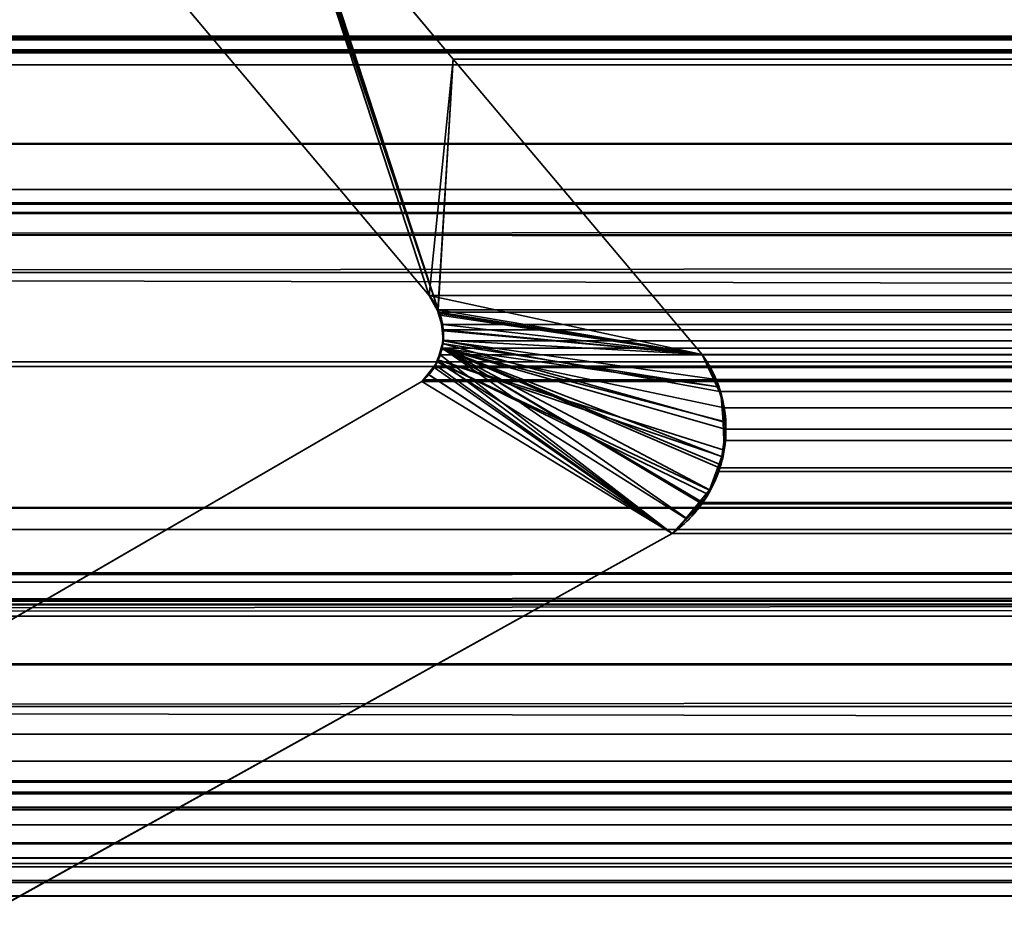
# Model space of a CAD drawing. Header units: millimetres. Extents: x -603 to 3703, y -115 to 193.
# Tile 490 of 656: x 2500.01 to 2503.43, y -1.93 to 1.19. Entities that reach past the tile are written whole.
import ezdxf

# ---------------------------------------------------------------- set-up
doc = ezdxf.new("R2010")
doc.units = ezdxf.units.MM
doc.layers.add('151', color=7, linetype='Continuous', true_color=0xffffff)

# ---------------------------------------------------------------- blocks, each defined once
blk = doc.blocks.new('UG_SURFACE_003')
at = {"layer": '151', "color": 252, "linetype": 'Continuous', "lineweight": 35}
for points in [[(3703.0001, -18, 2212.25), (3703.0001, 174.4, 2212.25), (2296.9999, 174.4, 2212.25), (2296.9999, -18, 2212.25)], [(2447, -18, 2062.2499), (2447, 174.4, 2062.2499), (3553, 174.4, 2062.2499), (3553, -18, 2062.2499)]]:
    blk.add_3dface(points, dxfattribs=at)
blk = doc.blocks.new('UG_SURFACE_137')
at = {"layer": '151', "color": 43, "linetype": 'Continuous', "lineweight": 35}
for points in [[(2490.9999, 0, 2), (2530, 0, 951.5), (2556, 0, 948)], [(2556, 0, 948), (2582, 0, 951.5), (3509.0001, 0, 2), (2490.9999, 0, 2)], [(2490.9999, 0, 2), (2490.9999, 0, 2017), (2530, 0, 1186.5), (2530, 0, 951.5)], [(2490.9999, 0, 2017), (2556, 0, 1190.0001), (2530, 0, 1186.5)], [(2582, 0, 1186.5), (2556, 0, 1190.0001), (2490.9999, 0, 2017), (3509.0001, 0, 2017)], [(2490.9999, 0, 2), (3509.0001, 0, 2), (3509.0001, -2), (2490.9999, -2)], [(2490.9999, 0, 2017), (2490.9999, -34, 2017), (3509.0001, -34, 2017), (3509.0001, 0, 2017)]]:
    blk.add_3dface(points, dxfattribs=at)
blk = doc.blocks.new('UG_SURFACE_162')
at = {"layer": '151', "color": 7, "linetype": 'Continuous', "lineweight": 35}
for points in [[(2500.9627, 1.7131, -7.75), (2501.5149, 1.0529, -7.75), (2501.431, 0.2303, -7.75), (2500.4928, 1.345, -7.75)], [(2501.5149, 1.0529, 2005.7349), (2500.9627, 1.7131, 2006.2871), (2500.4928, 1.345, 2006.7573), (2501.431, 0.2303, 2005.8188)], [(2500.9627, 1.7131, 2006.2871), (2501.5149, 1.0529, 2005.7349), (2501.5149, 1.0529, -7.75), (2500.9627, 1.7131, -7.75)], [(2500.4928, 1.345, -7.75), (2501.431, 0.2303, -7.75), (2501.431, 0.2303, 2005.8188), (2500.4928, 1.345, 2006.7573)], [(2501.5149, 1.0529, -7.75), (2502.3808, 0.025, -7.75), (2501.431, 0.2303, -7.75)], [(2501.5149, 1.0529, 2005.7349), (2501.431, 0.2303, 2005.8188), (2501.4615, 0.1785, 2005.7886)], [(2501.4615, 0.1785, 2005.7886), (2501.4677, 0.1679, 2005.7824), (2502.3808, 0.025, 2004.8692), (2501.5149, 1.0529, 2005.7349)], [(2501.5149, 1.0529, 2005.7349), (2502.3808, 0.025, 2004.8692), (2502.3808, 0.025, -7.75), (2501.5149, 1.0529, -7.75)], [(2502.3808, 0.025, -7.75), (2501.4699, 0.1617, -7.75), (2501.4603, 0.1786, -7.75), (2501.431, 0.2303, -7.75)], [(2501.431, 0.2303, -7.75), (2501.4603, 0.1786, -7.75), (2501.4615, 0.1785, 2005.7886)], [(2501.4615, 0.1785, 2005.7886), (2501.431, 0.2303, 2005.8188), (2501.431, 0.2303, -7.75)], [(2501.4603, 0.1786, -7.75), (2501.4699, 0.1617, -7.75), (2501.4777, 0.1211, 2005.7721)], [(2501.4777, 0.1211, 2005.7721), (2501.4677, 0.1679, 2005.7824), (2501.4603, 0.1786, -7.75)], [(2501.4677, 0.1679, 2005.7824), (2501.4615, 0.1785, 2005.7886), (2501.4603, 0.1786, -7.75)], [(2501.4677, 0.1679, 2005.7824), (2501.4777, 0.1211, 2005.7721), (2501.4806, 0.1078, 2005.7693), (2502.3808, 0.025, 2004.8692)], [(2501.4803, 0.0754, -7.75), (2501.4749, 0.1212, -7.75), (2501.4699, 0.1617, -7.75), (2502.3808, 0.025, -7.75)], [(2501.4699, 0.1617, -7.75), (2501.4749, 0.1212, -7.75), (2501.4777, 0.1211, 2005.7721)], [(2501.4806, 0.1078, 2005.7693), (2501.4749, 0.1212, -7.75), (2501.4803, 0.0754, -7.75)], [(2501.4806, 0.1078, 2005.7693), (2501.4777, 0.1211, 2005.7721), (2501.4749, 0.1212, -7.75)], [(2502.4357, -0.087, 2004.8144), (2502.3808, 0.025, 2004.8692), (2501.4806, 0.1078, 2005.7693), (2501.4772, 0.0633, 2005.7728)], [(2501.4803, 0.0754, -7.75), (2501.4772, 0.0633, 2005.7728), (2501.4806, 0.1078, 2005.7693)], [(2501.477, 0.0636, -7.75), (2501.4803, 0.0754, -7.75), (2502.3808, 0.025, -7.75), (2502.4326, -0.0872, -7.75)], [(2501.4803, 0.0754, -7.75), (2501.477, 0.0636, -7.75), (2501.4772, 0.0633, 2005.7728)], [(2501.476, 0.0471, 2005.774), (2501.4606, 0.0075, 2005.7893), (2502.2764, -0.597, 2004.9736), (2502.3267, -0.545, 2004.9233)], [(2501.4613, 0.0065, -7.75), (2501.4606, 0.0075, 2005.7893), (2501.476, 0.0471, 2005.774)], [(2502.4533, -0.2084, -7.75), (2502.4571, -0.3076, -7.75), (2501.4613, 0.0065, -7.75), (2501.477, 0.0636, -7.75)], [(2501.476, 0.0471, 2005.774), (2501.477, 0.0636, -7.75), (2501.4613, 0.0065, -7.75)], [(2501.476, 0.0471, 2005.774), (2501.4772, 0.0633, 2005.7728), (2501.477, 0.0636, -7.75)], [(2501.4772, 0.0633, 2005.7728), (2501.476, 0.0471, 2005.774), (2502.4357, -0.087, 2004.8144)], [(2501.476, 0.0471, 2005.774), (2502.3267, -0.545, 2004.9233), (2502.3892, -0.4805, 2004.8609), (2502.4056, -0.445, 2004.8444)], [(2502.4056, -0.445, 2004.8444), (2502.4457, -0.3584, 2004.8044), (2501.476, 0.0471, 2005.774)], [(2501.476, 0.0471, 2005.774), (2502.4602, -0.2088, 2004.7898), (2502.445, -0.106, 2004.8051), (2502.4357, -0.087, 2004.8144)], [(2501.476, 0.0471, 2005.774), (2502.4457, -0.3584, 2004.8044), (2502.4495, -0.3303, 2004.8003)], [(2502.4495, -0.3303, 2004.8003), (2502.4633, -0.2303, 2004.7865), (2502.4602, -0.2088, 2004.7898), (2501.476, 0.0471, 2005.774)], [(2502.4326, -0.0872, -7.75), (2502.4502, -0.1253, -7.75), (2502.4533, -0.2084, -7.75), (2501.477, 0.0636, -7.75)], [(2501.426, -0.0428, -7.75), (2501.4596, 0.0001, -7.75), (2502.3236, -0.5457, -7.75), (2502.2764, -0.597, -7.75)], [(2501.4596, 0.0001, -7.75), (2501.426, -0.0428, -7.75), (2501.4277, -0.0425, 2005.8224)], [(2501.4596, 0.0001, -7.75), (2501.4277, -0.0425, 2005.8224), (2501.4532, -0.012, 2005.7969)], [(2501.4606, 0.0075, 2005.7893), (2501.4532, -0.012, 2005.7969), (2502.2764, -0.597, 2004.9736)], [(2501.4532, -0.012, 2005.7969), (2501.4606, 0.0075, 2005.7893), (2501.4613, 0.0065, -7.75)], [(2501.4532, -0.012, 2005.7969), (2501.4613, 0.0065, -7.75), (2501.4596, 0.0001, -7.75)], [(2502.449, -0.3298, -7.75), (2502.4064, -0.4471, -7.75), (2501.4596, 0.0001, -7.75), (2501.4613, 0.0065, -7.75)], [(2502.4064, -0.4471, -7.75), (2502.4014, -0.4612, -7.75), (2501.4596, 0.0001, -7.75)], [(2501.4596, 0.0001, -7.75), (2502.4014, -0.4612, -7.75), (2502.3236, -0.5457, -7.75)], [(2501.4613, 0.0065, -7.75), (2502.4571, -0.3076, -7.75), (2502.449, -0.3298, -7.75)], [(2502.3808, 0.025, -7.75), (2502.3808, 0.025, 2004.8692), (2502.4357, -0.087, 2004.8144)], [(2502.4357, -0.087, 2004.8144), (2502.4326, -0.0872, -7.75), (2502.3808, 0.025, -7.75)], [(2502.2764, -0.597, 2004.9736), (2501.4532, -0.012, 2005.7969), (2501.4277, -0.0425, 2005.8224)], [(2501.4277, -0.0425, 2005.8224), (2501.4057, -0.0688, 2005.8444), (2502.2764, -0.597, 2004.9736)], [(2501.4057, -0.0688, -7.75), (2501.4057, -0.0688, 2005.8444), (2501.4277, -0.0425, 2005.8224)], [(2501.4277, -0.0425, 2005.8224), (2501.426, -0.0428, -7.75), (2501.4057, -0.0688, -7.75)], [(2502.2764, -0.597, -7.75), (2501.4057, -0.0688, -7.75), (2501.426, -0.0428, -7.75)], [(2502.2764, -0.597, -7.75), (2494.8995, -4.6975, -7.75), (2499.2902, -1.2961, -7.75), (2501.4057, -0.0688, -7.75)], [(2501.4057, -0.0688, 2005.8444), (2499.2902, -1.2961, 2007.9598), (2494.8995, -4.6975, 2012.3506), (2502.2764, -0.597, 2004.9736)], [(2501.4057, -0.0688, -7.75), (2499.2902, -1.2961, -7.75), (2499.2902, -1.2961, 2007.9598), (2501.4057, -0.0688, 2005.8444)], [(2502.4326, -0.0872, -7.75), (2502.4357, -0.087, 2004.8144), (2502.445, -0.106, 2004.8051)], [(2502.445, -0.106, 2004.8051), (2502.4502, -0.1253, -7.75), (2502.4326, -0.0872, -7.75)], [(2502.445, -0.106, 2004.8051), (2502.4533, -0.2084, -7.75), (2502.4502, -0.1253, -7.75)], [(2502.445, -0.106, 2004.8051), (2502.4602, -0.2088, 2004.7898), (2502.4533, -0.2084, -7.75)], [(2502.4633, -0.2303, 2004.7865), (2502.449, -0.3298, -7.75), (2502.4571, -0.3076, -7.75)], [(2502.4633, -0.2303, 2004.7865), (2502.4495, -0.3303, 2004.8003), (2502.449, -0.3298, -7.75)], [(2502.4571, -0.3076, -7.75), (2502.4533, -0.2084, -7.75), (2502.4602, -0.2088, 2004.7898)], [(2502.4571, -0.3076, -7.75), (2502.4602, -0.2088, 2004.7898), (2502.4633, -0.2303, 2004.7865)], [(2502.4064, -0.4471, -7.75), (2502.449, -0.3298, -7.75), (2502.4495, -0.3303, 2004.8003)], [(2502.4495, -0.3303, 2004.8003), (2502.4457, -0.3584, 2004.8044), (2502.4064, -0.4471, -7.75)], [(2502.4457, -0.3584, 2004.8044), (2502.4056, -0.445, 2004.8444), (2502.4064, -0.4471, -7.75)], [(2502.3236, -0.5457, -7.75), (2502.4014, -0.4612, -7.75), (2502.4056, -0.445, 2004.8444)], [(2502.4056, -0.445, 2004.8444), (2502.3892, -0.4805, 2004.8609), (2502.3236, -0.5457, -7.75)], [(2502.4014, -0.4612, -7.75), (2502.4064, -0.4471, -7.75), (2502.4056, -0.445, 2004.8444)], [(2502.3892, -0.4805, 2004.8609), (2502.3267, -0.545, 2004.9233), (2502.3236, -0.5457, -7.75)], [(2502.2764, -0.597, -7.75), (2502.3236, -0.5457, -7.75), (2502.3267, -0.545, 2004.9233)], [(2502.3267, -0.545, 2004.9233), (2502.2764, -0.597, 2004.9736), (2502.2764, -0.597, -7.75)], [(2502.2764, -0.597, 2004.9736), (2494.8995, -4.6975, 2012.3506), (2494.8995, -4.6975, -7.75), (2502.2764, -0.597, -7.75)]]:
    blk.add_3dface(points, dxfattribs=at)
blk = doc.blocks.new('UG_SURFACE_163')
at = {"layer": '151', "color": 7, "linetype": 'Continuous', "lineweight": 35}
for points in [[(3512.1696, 1.0733, 2019.4194), (2487.8249, 2.6459, 2019.4249), (2487.7391, 0.3112, 2019.511)], [(3512.1696, 1.0733, 2019.4194), (3512.1751, 2.6459, 2019.4249), (2487.8249, 2.6459, 2019.4249)], [(2500.9141, 1.8134, 2006.336), (2501.431, 0.2303, 2005.8188), (2500.4928, 1.345, 2006.7573), (2500.3912, 1.4909, 2006.8588)], [(2500.9141, 1.8134, 2006.336), (2501.4625, 0.1807, 2005.7876), (2501.431, 0.2303, 2005.8188)], [(2501.4625, 0.1807, 2005.7876), (2500.9141, 1.8134, 2006.336), (2500.9301, 1.7806, 2006.32)], [(2500.9301, 1.7806, 2006.32), (2500.9627, 1.7131, 2006.2871), (2501.4625, 0.1807, 2005.7876)], [(2492.0785, 1.7573, 2015.1713), (3507.9215, 1.7573, 2015.1713), (3507.2753, 1.0745, 2014.5254), (2492.7247, 1.0745, 2014.5254)], [(2501.4625, 0.1807, 2005.7876), (2500.9627, 1.7131, 2006.2871), (2501.5149, 1.0529, 2005.7349)], [(3499.0373, 1.7131, 2006.2871), (3498.4851, 1.0529, 2005.7349), (2501.5149, 1.0529, 2005.7349), (2500.9627, 1.7131, 2006.2871)], [(2500.4928, 1.345, 2006.7573), (2501.431, 0.2303, 2005.8188), (3498.569, 0.2303, 2005.8188), (3499.5072, 1.345, 2006.7573)], [(3508.5514, 1.1329, 2015.8014), (3510.0083, 0.5991, 2017.2584), (2489.9917, 0.5991, 2017.2584), (2491.4486, 1.1329, 2015.8014)], [(3508.5514, 1.1329, 2015.8014), (2491.4486, 1.1329, 2015.8014), (2491.4968, 1.1297, 2015.7533)], [(3508.5011, 1.1363, 2015.7511), (2491.4968, 1.1297, 2015.7533), (2491.5607, 1.1255, 2015.6894)], [(3508.5011, 1.1363, 2015.7511), (3508.5032, 1.1361, 2015.753), (2491.4968, 1.1297, 2015.7533)], [(2491.4968, 1.1297, 2015.7533), (3508.5032, 1.1361, 2015.753), (3508.5514, 1.1329, 2015.8014)], [(2491.5607, 1.1255, 2015.6894), (3508.4314, 1.1144, 2015.6815), (3508.5011, 1.1363, 2015.7511)], [(2491.5607, 1.1255, 2015.6894), (2491.569, 1.1208, 2015.6808), (3508.4314, 1.1144, 2015.6815)], [(3508.3826, 1.0991, 2015.6326), (2491.569, 1.1208, 2015.6808), (2491.6334, 1.0854, 2015.6167)], [(3508.3826, 1.0991, 2015.6326), (3508.4314, 1.1144, 2015.6815), (2491.569, 1.1208, 2015.6808)], [(2491.6334, 1.0854, 2015.6167), (3508.3673, 1.0844, 2015.6174), (3508.3826, 1.0991, 2015.6326)], [(2487.7391, 0.3112, 2019.511), (3512.2144, 0.3101, 2019.4643), (3512.1696, 1.0733, 2019.4194)], [(3508.3673, 1.0844, 2015.6174), (2491.6334, 1.0854, 2015.6167), (2491.6434, 1.08, 2015.6066)], [(2491.6434, 1.08, 2015.6066), (3508.3144, 1.0331, 2015.5642), (3508.3673, 1.0844, 2015.6174)], [(2491.6434, 1.08, 2015.6066), (2491.6856, 1.0331, 2015.5642), (3508.3144, 1.0331, 2015.5642)], [(2493.0248, 0.7572, 2014.2252), (2492.7247, 1.0745, 2014.5254), (3507.2753, 1.0745, 2014.5254)], [(2493.0248, 0.7572, 2014.2252), (3507.2753, 1.0745, 2014.5254), (3506.9752, 0.7572, 2014.2252)], [(3508.3144, 1.0331, 2015.5642), (2491.6856, 1.0331, 2015.5642), (2492.3894, 0.4432, 2014.8606)], [(2492.3894, 0.4432, 2014.8606), (3507.6427, 0.3426, 2014.8928), (3508.3144, 1.0331, 2015.5642)], [(2501.5149, 1.0529, 2005.7349), (2502.3808, 0.025, 2004.8692), (2501.4625, 0.1807, 2005.7876)], [(3498.4851, 1.0529, 2005.7349), (3497.6192, 0.025, 2004.8692), (2502.3808, 0.025, 2004.8692), (2501.5149, 1.0529, 2005.7349)], [(3506.9752, 0.7572, 2014.2252), (3505.5907, -0.0163, 2012.8407), (2494.4093, -0.0163, 2012.8407), (2493.0248, 0.7572, 2014.2252)], [(2489.5771, 0.516, 2017.673), (3510.0083, 0.5991, 2017.2584), (3510.3991, 0.5179, 2017.6492)], [(2489.5771, 0.516, 2017.673), (2489.9917, 0.5991, 2017.2584), (3510.0083, 0.5991, 2017.2584)], [(2488.7698, -0.872, 2018.4803), (3511.1926, 0.5499, 2018.4426), (3511.1868, -0.4242, 2018.4369)], [(2488.7698, -0.872, 2018.4803), (2488.8074, 0.5499, 2018.4426), (3511.1926, 0.5499, 2018.4426)], [(2488.8124, 0.5521, 2018.4376), (3511.1876, 0.5521, 2018.4376), (3511.1926, 0.5499, 2018.4426), (2488.8074, 0.5499, 2018.4426)], [(3511.1854, 0.5531, 2018.4352), (2488.8124, 0.5521, 2018.4376), (2488.8146, 0.5531, 2018.4352)], [(3511.1854, 0.5531, 2018.4352), (3511.1876, 0.5521, 2018.4376), (2488.8124, 0.5521, 2018.4376)], [(2488.8146, 0.5531, 2018.4352), (2488.8208, 0.5528, 2018.4293), (3511.1794, 0.5528, 2018.4293)], [(3511.1794, 0.5528, 2018.4293), (3511.1854, 0.5531, 2018.4352), (2488.8146, 0.5531, 2018.4352)], [(2488.8208, 0.5528, 2018.4293), (2488.8408, 0.5518, 2018.4093), (3511.1594, 0.5519, 2018.4095)], [(3511.1594, 0.5519, 2018.4095), (3511.1794, 0.5528, 2018.4293), (2488.8208, 0.5528, 2018.4293)], [(3511.107, 0.5496, 2018.357), (3511.1594, 0.5519, 2018.4095), (2488.8408, 0.5518, 2018.4093)], [(2488.8408, 0.5518, 2018.4093), (2488.8933, 0.5493, 2018.3568), (3511.107, 0.5496, 2018.357)], [(3510.4823, 0.5216, 2017.7324), (3511.107, 0.5496, 2018.357), (2488.8933, 0.5493, 2018.3568)], [(2488.8933, 0.5493, 2018.3568), (2489.5184, 0.5189, 2017.7317), (3510.4823, 0.5216, 2017.7324)], [(3510.3991, 0.5179, 2017.6492), (3510.4823, 0.5216, 2017.7324), (2489.5184, 0.5189, 2017.7317)], [(3510.3991, 0.5179, 2017.6492), (2489.5184, 0.5189, 2017.7317), (2489.5771, 0.516, 2017.673)], [(3507.3426, 0.0339, 2014.5926), (2492.3894, 0.4432, 2014.8606), (2493.8078, -0.7461, 2013.4423)], [(3507.3426, 0.0339, 2014.5926), (3507.6427, 0.3426, 2014.8928), (2492.3894, 0.4432, 2014.8606)], [(3512.3572, -2.122, 2019.6073), (2487.7391, 0.3112, 2019.511), (2487.6506, -2.0889, 2019.5994)], [(3512.3572, -2.122, 2019.6073), (3512.2144, 0.3101, 2019.4643), (2487.7391, 0.3112, 2019.511)], [(3498.5375, 0.1807, 2005.7876), (2501.431, 0.2303, 2005.8188), (2501.4625, 0.1807, 2005.7876)], [(3498.5375, 0.1807, 2005.7876), (3498.569, 0.2303, 2005.8188), (2501.431, 0.2303, 2005.8188)], [(2501.4651, 0.1723, 2005.785), (2501.4625, 0.1807, 2005.7876), (2502.3808, 0.025, 2004.8692)], [(2501.4625, 0.1807, 2005.7876), (3498.5349, 0.1723, 2005.785), (3498.5375, 0.1807, 2005.7876)], [(2501.4625, 0.1807, 2005.7876), (2501.4651, 0.1723, 2005.785), (3498.5349, 0.1723, 2005.785)], [(2502.3808, 0.025, 2004.8692), (2501.4782, 0.1294, 2005.7719), (2501.4651, 0.1723, 2005.785)], [(3498.5218, 0.1294, 2005.7719), (2501.4651, 0.1723, 2005.785), (2501.4782, 0.1294, 2005.7719)], [(3498.5218, 0.1294, 2005.7719), (3498.5349, 0.1723, 2005.785), (2501.4651, 0.1723, 2005.785)], [(2501.4787, 0.1112, 2005.7712), (2501.4782, 0.1294, 2005.7719), (2502.3808, 0.025, 2004.8692)], [(2501.4782, 0.1294, 2005.7719), (3498.5213, 0.1112, 2005.7712), (3498.5218, 0.1294, 2005.7719)], [(2501.4782, 0.1294, 2005.7719), (2501.4787, 0.1112, 2005.7712), (3498.5213, 0.1112, 2005.7712)], [(2501.4801, 0.0733, 2005.7697), (2501.4787, 0.1112, 2005.7712), (2502.3808, 0.025, 2004.8692), (2502.4288, -0.0611, 2004.8213)], [(3498.5199, 0.0733, 2005.7697), (2501.4787, 0.1112, 2005.7712), (2501.4801, 0.0733, 2005.7697)], [(3498.5199, 0.0733, 2005.7697), (3498.5213, 0.1112, 2005.7712), (2501.4787, 0.1112, 2005.7712)], [(2501.4744, 0.047, 2005.7755), (2501.4801, 0.0733, 2005.7697), (2502.4412, -0.1038, 2004.8089), (2502.4574, -0.1601, 2004.7927)], [(2501.4801, 0.0733, 2005.7697), (2501.4744, 0.047, 2005.7755), (3498.5256, 0.047, 2005.7755)], [(2502.4288, -0.0611, 2004.8213), (2502.4412, -0.1038, 2004.8089), (2501.4801, 0.0733, 2005.7697)], [(2501.4801, 0.0733, 2005.7697), (3498.5256, 0.047, 2005.7755), (3498.5199, 0.0733, 2005.7697)], [(2502.3792, -0.4936, 2004.8709), (2502.2764, -0.597, 2004.9736), (2501.4696, 0.0245, 2005.7805), (2501.4744, 0.047, 2005.7755)], [(3498.5304, 0.0245, 2005.7805), (2501.4744, 0.047, 2005.7755), (2501.4696, 0.0245, 2005.7805)], [(2501.4744, 0.047, 2005.7755), (2502.4409, -0.3689, 2004.8091), (2502.4381, -0.3818, 2004.8118), (2502.3828, -0.4899, 2004.8673)], [(2502.3828, -0.4899, 2004.8673), (2502.3792, -0.4936, 2004.8709), (2501.4744, 0.047, 2005.7755)], [(2502.4574, -0.1601, 2004.7927), (2502.4602, -0.2344, 2004.7898), (2501.4744, 0.047, 2005.7755)], [(2502.4602, -0.2344, 2004.7898), (2502.4617, -0.2735, 2004.7884), (2502.4409, -0.3689, 2004.8091), (2501.4744, 0.047, 2005.7755)], [(3498.5304, 0.0245, 2005.7805), (3498.5256, 0.047, 2005.7755), (2501.4744, 0.047, 2005.7755)], [(3507.3426, 0.0339, 2014.5926), (2493.8078, -0.7461, 2013.4423), (2494.1099, -0.8298, 2013.1402)], [(2494.1099, -0.8298, 2013.1402), (3505.8684, -0.7656, 2013.1185), (3507.3426, 0.0339, 2014.5926)], [(2501.4482, -0.0203, 2005.8019), (2501.4508, -0.0149, 2005.7993), (2501.4696, 0.0245, 2005.7805), (2502.2764, -0.597, 2004.9736)], [(2501.4696, 0.0245, 2005.7805), (2501.4508, -0.0149, 2005.7993), (3498.5492, -0.0149, 2005.7993)], [(2501.4696, 0.0245, 2005.7805), (3498.5492, -0.0149, 2005.7993), (3498.5304, 0.0245, 2005.7805)], [(2502.4288, -0.0611, 2004.8213), (2502.3808, 0.025, 2004.8692), (3497.6192, 0.025, 2004.8692)], [(2502.4288, -0.0611, 2004.8213), (3497.6192, 0.025, 2004.8692), (3497.5643, -0.0787, 2004.8144)], [(2495.2919, -0.5094, 2011.9581), (2494.4093, -0.0163, 2012.8407), (3505.5907, -0.0163, 2012.8407)], [(2495.2919, -0.5094, 2011.9581), (3505.5907, -0.0163, 2012.8407), (3504.7081, -0.5094, 2011.9581)], [(2501.4057, -0.0688, 2005.8444), (2501.4112, -0.0623, 2005.8386), (2501.4482, -0.0203, 2005.8019), (2502.2764, -0.597, 2004.9736)], [(2501.4482, -0.0203, 2005.8019), (2501.4112, -0.0623, 2005.8386), (3498.5888, -0.0623, 2005.8386)], [(3498.5518, -0.0203, 2005.8019), (2501.4508, -0.0149, 2005.7993), (2501.4482, -0.0203, 2005.8019)], [(2501.4482, -0.0203, 2005.8019), (3498.5888, -0.0623, 2005.8386), (3498.5518, -0.0203, 2005.8019)], [(3498.5518, -0.0203, 2005.8019), (3498.5492, -0.0149, 2005.7993), (2501.4508, -0.0149, 2005.7993)], [(2501.4057, -0.0688, 2005.8444), (3498.5943, -0.0688, 2005.8444), (3498.5888, -0.0623, 2005.8386), (2501.4112, -0.0623, 2005.8386)], [(3497.5643, -0.0787, 2004.8144), (2502.4412, -0.1038, 2004.8089), (2502.4288, -0.0611, 2004.8213)], [(2502.2764, -0.597, 2004.9736), (2494.8995, -4.6975, 2012.3506), (2499.2902, -1.2961, 2007.9598), (2501.4057, -0.0688, 2005.8444)], [(2501.4057, -0.0688, 2005.8444), (2499.2902, -1.2961, 2007.9598), (3500.7098, -1.2961, 2007.9598), (3498.5943, -0.0688, 2005.8444)], [(3497.5643, -0.0787, 2004.8144), (3497.5591, -0.1034, 2004.8089), (2502.4412, -0.1038, 2004.8089)], [(2502.4574, -0.1601, 2004.7927), (2502.4412, -0.1038, 2004.8089), (3497.5591, -0.1034, 2004.8089)], [(2502.4574, -0.1601, 2004.7927), (3497.5591, -0.1034, 2004.8089), (3497.5376, -0.2035, 2004.7874)], [(3497.5376, -0.2035, 2004.7874), (2502.4602, -0.2344, 2004.7898), (2502.4574, -0.1601, 2004.7927)], [(3497.5376, -0.2035, 2004.7874), (3497.5393, -0.2337, 2004.7894), (2502.4602, -0.2344, 2004.7898)], [(2502.4617, -0.2735, 2004.7884), (2502.4602, -0.2344, 2004.7898), (3497.5393, -0.2337, 2004.7894)], [(2502.4617, -0.2735, 2004.7884), (3497.5393, -0.2337, 2004.7894), (3497.5443, -0.3168, 2004.7944)], [(3497.5443, -0.3168, 2004.7944), (2502.4409, -0.3689, 2004.8091), (2502.4617, -0.2735, 2004.7884)], [(3497.5443, -0.3168, 2004.7944), (3497.5603, -0.3677, 2004.8103), (2502.4409, -0.3689, 2004.8091)], [(2502.3828, -0.4899, 2004.8673), (3497.5603, -0.3677, 2004.8103), (3497.575, -0.4152, 2004.8251)], [(2502.3828, -0.4899, 2004.8673), (2502.4381, -0.3818, 2004.8118), (3497.5603, -0.3677, 2004.8103)], [(2502.4381, -0.3818, 2004.8118), (2502.4409, -0.3689, 2004.8091), (3497.5603, -0.3677, 2004.8103)], [(3511.1868, -0.4242, 2018.4369), (2488.6947, -1.1994, 2018.5554), (2488.7698, -0.872, 2018.4803)], [(3511.1868, -0.4242, 2018.4369), (3511.3459, -1.1811, 2018.5959), (2488.6947, -1.1994, 2018.5554)], [(3497.575, -0.4152, 2004.8251), (2502.3792, -0.4936, 2004.8709), (2502.3828, -0.4899, 2004.8673)], [(3497.575, -0.4152, 2004.8251), (3497.6232, -0.4907, 2004.873), (2502.3792, -0.4936, 2004.8709)], [(3504.7081, -0.5094, 2011.9581), (3503.691, -0.5838, 2010.941), (2496.309, -0.5838, 2010.941), (2495.2919, -0.5094, 2011.9581)], [(3497.6459, -0.5265, 2004.8959), (2502.2764, -0.597, 2004.9736), (2502.3792, -0.4936, 2004.8709)], [(2502.3792, -0.4936, 2004.8709), (3497.6232, -0.4907, 2004.873), (3497.6459, -0.5265, 2004.8959)], [(3497.6459, -0.5265, 2004.8959), (3497.7236, -0.597, 2004.9736), (2502.2764, -0.597, 2004.9736)], [(3497.7236, -0.597, 2004.9736), (3505.1005, -4.6975, 2012.3506), (2494.8995, -4.6975, 2012.3506), (2502.2764, -0.597, 2004.9736)], [(2496.309, -0.5838, 2010.941), (3503.691, -0.5838, 2010.941), (3501.6124, -0.7357, 2008.8625), (2498.3876, -0.7357, 2008.8625)], [(2498.5185, -0.7343, 2008.7316), (2498.3876, -0.7357, 2008.8625), (3501.6124, -0.7357, 2008.8625)], [(2498.5185, -0.7343, 2008.7316), (3501.6124, -0.7357, 2008.8625), (3501.3707, -0.7732, 2008.6207)], [(3501.3707, -0.7732, 2008.6207), (2498.6286, -0.7667, 2008.6215), (2498.5185, -0.7343, 2008.7316)], [(3504.9417, -1.2682, 2012.1918), (3505.8684, -0.7656, 2013.1185), (2494.1099, -0.8298, 2013.1402)], [(2498.6286, -0.7667, 2008.6215), (3501.3707, -0.7732, 2008.6207), (3501.1985, -0.7998, 2008.4484)], [(3501.1985, -0.7998, 2008.4484), (2498.8875, -0.8429, 2008.3625), (2498.6286, -0.7667, 2008.6215)], [(3501.1985, -0.7998, 2008.4484), (3501.1158, -0.854, 2008.3656), (2498.8875, -0.8429, 2008.3625)], [(2494.1099, -0.8298, 2013.1402), (2496.1305, -1.3901, 2011.1196), (3503.88, -1.3307, 2011.1301)], [(3503.88, -1.3307, 2011.1301), (3504.9417, -1.2682, 2012.1918), (2494.1099, -0.8298, 2013.1402)], [(2498.8959, -0.8454, 2008.3542), (2498.8875, -0.8429, 2008.3625), (3501.1158, -0.854, 2008.3656)], [(2498.8959, -0.8454, 2008.3542), (3501.1158, -0.854, 2008.3656), (3501.0581, -0.8918, 2008.3079)], [(3501.0581, -0.8918, 2008.3079), (2498.9431, -0.8845, 2008.3067), (2498.8959, -0.8454, 2008.3542)], [(2499.145, -1.0515, 2008.105), (2498.9431, -0.8845, 2008.3067), (3501.0581, -0.8918, 2008.3079)], [(2499.145, -1.0515, 2008.105), (3501.0581, -0.8918, 2008.3079), (3500.9189, -0.9829, 2008.1689)], [(3500.9189, -0.9829, 2008.1689), (2499.1467, -1.0545, 2008.1031), (2499.145, -1.0515, 2008.105)], [(3500.9189, -0.9829, 2008.1689), (3500.8581, -1.0631, 2008.1079), (2499.1467, -1.0545, 2008.1031)], [(2499.1467, -1.0545, 2008.1031), (3500.8581, -1.0631, 2008.1079), (3500.7555, -1.1981, 2008.0054)], [(3500.7555, -1.1981, 2008.0054), (2499.2902, -1.2961, 2007.9598), (2499.1467, -1.0545, 2008.1031)], [(2488.6947, -1.1994, 2018.5554), (3511.3459, -1.1811, 2018.5959), (3511.8258, -3.4652, 2019.0759)], [(3500.7555, -1.1981, 2008.0054), (3500.7098, -1.2961, 2007.9598), (2499.2902, -1.2961, 2007.9598)], [(3511.8258, -3.4652, 2019.0759), (2488.1754, -3.4655, 2019.0747), (2488.6947, -1.1994, 2018.5554)], [(3503.88, -1.3307, 2011.1301), (2496.1305, -1.3901, 2011.1196), (2496.7456, -1.5607, 2010.5042)], [(3503.88, -1.3307, 2011.1301), (2496.7456, -1.5607, 2010.5042), (2498.2855, -1.4582, 2008.9643)], [(2498.2855, -1.4582, 2008.9643), (3501.7145, -1.4582, 2008.9643), (3503.88, -1.3307, 2011.1301)], [(2498.2855, -1.4582, 2008.9643), (2498.2929, -1.4627, 2008.9571), (3501.7068, -1.462, 2008.9569)], [(3501.7068, -1.462, 2008.9569), (3501.7145, -1.4582, 2008.9643), (2498.2855, -1.4582, 2008.9643)], [(3501.6725, -1.4795, 2008.9226), (3501.7068, -1.462, 2008.9569), (2498.2929, -1.4627, 2008.9571)], [(3501.6725, -1.4795, 2008.9226), (2498.2929, -1.4627, 2008.9571), (2498.3482, -1.4972, 2008.9016)], [(2498.3482, -1.4972, 2008.9016), (3501.6525, -1.4983, 2008.9023), (3501.6725, -1.4795, 2008.9226)], [(3501.616, -1.5323, 2008.8661), (2498.3482, -1.4972, 2008.9016), (2498.3578, -1.5032, 2008.8923)], [(3501.616, -1.5323, 2008.8661), (3501.6525, -1.4983, 2008.9023), (2498.3482, -1.4972, 2008.9016)], [(2498.3578, -1.5032, 2008.8923), (3501.6067, -1.5495, 2008.8565), (3501.616, -1.5323, 2008.8661)], [(2498.3578, -1.5032, 2008.8923), (2498.394, -1.549, 2008.8558), (3501.6067, -1.5495, 2008.8565)], [(3501.5852, -1.5884, 2008.8353), (2498.394, -1.549, 2008.8558), (2498.3995, -1.5558, 2008.8506)], [(3501.5852, -1.5884, 2008.8353), (3501.6067, -1.5495, 2008.8565), (2498.394, -1.549, 2008.8558)], [(2498.3995, -1.5558, 2008.8506), (3501.5795, -1.6115, 2008.8296), (3501.5852, -1.5884, 2008.8353)], [(2498.3995, -1.5558, 2008.8506), (2498.4217, -1.6106, 2008.8284), (3501.5795, -1.6115, 2008.8296)], [(2498.4217, -1.6106, 2008.8284), (2498.4217, -1.6108, 2008.8282), (3501.5795, -1.6115, 2008.8296)], [(3501.5728, -1.6382, 2008.8229), (2498.4217, -1.6108, 2008.8282), (2498.4288, -1.6734, 2008.8212)], [(3501.5728, -1.6382, 2008.8229), (3501.5795, -1.6115, 2008.8296), (2498.4217, -1.6108, 2008.8282)], [(2498.4288, -1.6734, 2008.8212), (3501.5728, -1.6768, 2008.8229), (3501.5728, -1.6382, 2008.8229)], [(3501.5728, -1.6936, 2008.8229), (2498.4283, -1.6767, 2008.8217), (2498.4205, -1.7264, 2008.8296)], [(2498.4288, -1.6734, 2008.8212), (2498.4283, -1.6767, 2008.8217), (3501.5728, -1.6768, 2008.8229)], [(3501.5728, -1.6936, 2008.8229), (3501.5728, -1.6768, 2008.8229), (2498.4283, -1.6767, 2008.8217)], [(2498.4205, -1.7264, 2008.8296), (3501.586, -1.7456, 2008.8358), (3501.5728, -1.6936, 2008.8229)], [(2498.4074, -1.7574, 2008.8425), (3501.5926, -1.7572, 2008.8427), (3501.586, -1.7456, 2008.8358)], [(3501.586, -1.7456, 2008.8358), (2498.414, -1.7456, 2008.8358), (2498.4074, -1.7574, 2008.8425)], [(2498.4205, -1.7264, 2008.8296), (2498.414, -1.7456, 2008.8358), (3501.586, -1.7456, 2008.8358)], [(3501.6229, -1.8086, 2008.873), (2498.4074, -1.7574, 2008.8425), (2498.3804, -1.8045, 2008.8696)], [(3501.6229, -1.8086, 2008.873), (3501.5926, -1.7572, 2008.8427), (2498.4074, -1.7574, 2008.8425)], [(3501.6277, -1.8126, 2008.8778), (2498.3721, -1.8117, 2008.878), (2498.3175, -1.8586, 2008.9326)], [(2498.3175, -1.8586, 2008.9326), (3501.6825, -1.8586, 2008.9326), (3501.6277, -1.8126, 2008.8778)], [(2498.3804, -1.8045, 2008.8696), (2498.3721, -1.8117, 2008.878), (3501.6277, -1.8126, 2008.8778)], [(2498.3804, -1.8045, 2008.8696), (3501.6277, -1.8126, 2008.8778), (3501.6229, -1.8086, 2008.873)], [(3505.4684, -4.0486, 2012.7182), (3501.6825, -1.8586, 2008.9326), (2498.3175, -1.8586, 2008.9326), (2494.5316, -4.0486, 2012.7182)]]:
    blk.add_3dface(points, dxfattribs=at)
blk = doc.blocks.new('UG_SURFACE_167')
at = {"layer": '151', "color": 252, "linetype": 'Continuous', "lineweight": 35}
for points in [[(2485.5001, -29.92, 2021.75), (3514.4999, -29.92, 2021.75), (3514.4999, 14.42, 2021.75), (2485.5001, 14.42, 2021.75)], [(2487, -29.92, 2020.2501), (2487, 14.42, 2020.2501), (3513, 14.42, 2020.2501), (3513, -29.92, 2020.2501)]]:
    blk.add_3dface(points, dxfattribs=at)

msp = doc.modelspace()

# ---------------------------------------------------------------- linework, layer by layer
at = {"layer": '151', "color": 252, "linetype": 'Continuous', "lineweight": 35, "true_color": 0x939598}
for p, q in [((2500.9628, 1.7131, -7.75), (2501.515, 1.0529, -7.75)), ((2500.9628, 1.7131, 2006.2872), (2501.515, 1.0529, 2005.735)), ((2500.9628, 1.7131, 2006.2872), (2501.515, 1.0529, 2005.735)), ((2501.4311, 0.2303, 2005.8189), (2500.4927, 1.345, 2006.7573)), ((2501.4311, 0.2303, 2005.8189), (2500.4927, 1.345, 2006.7573)), ((2500.4927, 1.345, -7.75), (2501.4311, 0.2303, -7.75)), ((3508.5515, 1.1329, 2015.8015), (2491.4485, 1.1329, 2015.8015)), ((3508.3143, 1.0331, 2015.5643), (2491.6857, 1.0331, 2015.5643)), ((2501.515, 1.0529, 2005.735), (2502.3808, 0.025, 2004.8692)), ((2501.515, 1.0529, 2005.735), (2501.515, 1.0529, -7.75)), ((2501.515, 1.0529, -7.75), (2502.3808, 0.025, -7.75)), ((3498.485, 1.0529, 2005.735), (2501.515, 1.0529, 2005.735)), ((2501.515, 1.0529, 2005.735), (2502.3808, 0.025, 2004.8692)), ((3510.0084, 0.5991, 2017.2584), (2489.9916, 0.5991, 2017.2584)), ((3511.1926, 0.5499, 2018.4426), (2488.8074, 0.5499, 2018.4426)), ((2501.4311, 0.2303, -7.75), (2501.4311, 0.2303, 2005.8189)), ((2501.4311, 0.2303, 2005.8189), (3498.5689, 0.2303, 2005.8189)), ((3497.6192, 0.025, 2004.8692), (2502.3808, 0.025, 2004.8692)), ((2502.3808, 0.025, 2004.8692), (2502.3808, 0.025, -7.75)), ((3509, 0, 2017), (2491, 0, 2017)), ((2491, 0, 2), (3509, 0, 2)), ((2499.2902, -1.2961, 2007.9598), (2501.4056, -0.0688, 2005.8444)), ((2499.2902, -1.2961, 2007.9598), (2501.4056, -0.0688, 2005.8444)), ((2501.4056, -0.0688, -7.75), (2499.2902, -1.2961, -7.75)), ((2501.4056, -0.0688, -7.75), (2501.4056, -0.0688, 2005.8444)), ((2501.4056, -0.0688, 2005.8444), (3498.5944, -0.0688, 2005.8444)), ((2502.2764, -0.597, -7.75), (2494.8995, -4.6975, -7.75)), ((2502.2764, -0.597, 2004.9736), (2494.8995, -4.6975, 2012.3505)), ((2494.8995, -4.6975, 2012.3505), (2502.2764, -0.597, 2004.9736)), ((2502.2764, -0.597, 2004.9736), (2502.2764, -0.597, -7.75)), ((3497.7236, -0.597, 2004.9736), (2502.2764, -0.597, 2004.9736)), ((2498.3876, -0.7357, 2008.8624), (3501.6124, -0.7357, 2008.8624)), ((2499.2902, -1.2961, 2007.9598), (3500.7098, -1.2961, 2007.9598)), ((3501.7144, -1.4582, 2008.9644), (2498.2856, -1.4582, 2008.9644)), ((3501.5859, -1.7456, 2008.8359), (2498.4141, -1.7456, 2008.8359)), ((3501.6825, -1.8586, 2008.9325), (2498.3175, -1.8586, 2008.9325))]:
    msp.add_line(p, q, dxfattribs=at)
for points, knots in [([(2501.4311, 0.2303, 2005.8189), (2501.4431, 0.2161, 2005.8069), (2501.454, 0.1994, 2005.796), (2501.4695, 0.165, 2005.7805), (2501.475, 0.1475, 2005.775), (2501.4812, 0.1112, 2005.7688), (2501.4819, 0.0918, 2005.7681), (2501.4785, 0.0564, 2005.7715), (2501.4749, 0.0398, 2005.7751), (2501.464, 0.0082, 2005.786), (2501.4566, -0.0069, 2005.7934), (2501.4359, -0.0395, 2005.8141), (2501.4213, -0.0557, 2005.8287), (2501.4056, -0.0688, 2005.8444)], [0, 0, 0, 0, 0.184362, 0.184362, 0.339247, 0.339247, 0.495166, 0.495166, 0.636385, 0.636385, 0.785852, 0.785852, 1, 1, 1, 1]), ([(2502.2764, -0.597, 2004.9736), (2502.3152, -0.5693, 2004.9348), (2502.3521, -0.5336, 2004.8979), (2502.4049, -0.4583, 2004.8451), (2502.4242, -0.4217, 2004.8258), (2502.45, -0.348, 2004.8), (2502.4583, -0.311, 2004.7917), (2502.465, -0.236, 2004.785), (2502.4635, -0.197, 2004.7865), (2502.4516, -0.1254, 2004.7984), (2502.4417, -0.0918, 2004.8083), (2502.4156, -0.0297, 2004.8344), (2502.3991, -0.0008, 2004.8509), (2502.3808, 0.025, 2004.8692)], [0, 0, 0, 0, 0.243199, 0.243199, 0.418688, 0.418688, 0.567329, 0.567329, 0.716617, 0.716617, 0.856751, 0.856751, 1, 1, 1, 1])]:
    msp.add_open_spline(points, degree=3, knots=knots, dxfattribs=at)
for points in [[(2501.4056, -0.0688, -7.75), (2501.4952, 0.0066, -7.75), (2501.5069, 0.1407, -7.75), (2501.4311, 0.2303, -7.75)], [(2501.4311, 0.2303, 2005.8189), (2501.5069, 0.1407, 2005.7431), (2501.4952, 0.0066, 2005.7548), (2501.4056, -0.0688, 2005.8444)], [(2502.3808, 0.025, 2004.8692), (2502.5235, -0.1757, 2004.7265), (2502.4768, -0.454, 2004.7732), (2502.2764, -0.597, 2004.9736)], [(2502.2764, -0.597, -7.75), (2502.4768, -0.454, -7.75), (2502.5235, -0.1757, -7.75), (2502.3808, 0.025, -7.75)]]:
    msp.add_open_spline(points, degree=3, dxfattribs=at)

# ---------------------------------------------------------------- block references
for name in ['UG_SURFACE_003', 'UG_SURFACE_167', 'UG_SURFACE_137', 'UG_SURFACE_162', 'UG_SURFACE_163']:
    msp.add_blockref(name, (0, 0), dxfattribs=at)

doc.saveas('drawing.dxf')
